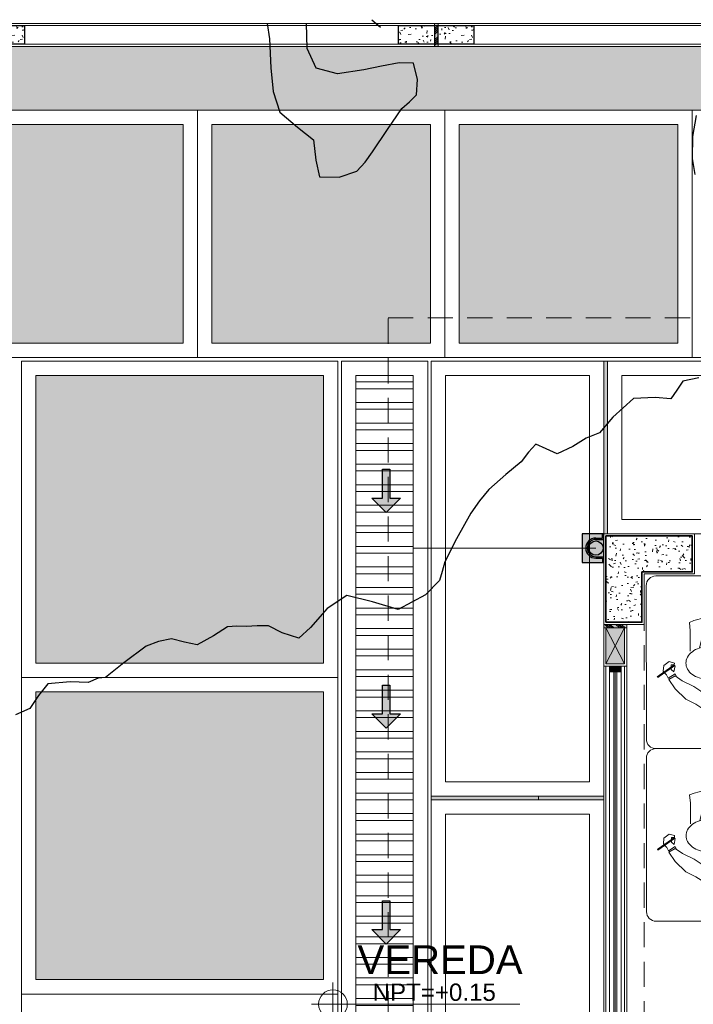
# Model space of a CAD drawing. Header units: millimetres. Extents: x -8931983 to 9630244, y 4 to 18563053.
# Tile 280 of 329: x 349141.62 to 349146.31, y 9282024.55 to 9282031.4. Entities that reach past the tile are written whole.
import ezdxf

# ---------------------------------------------------------------- set-up
doc = ezdxf.new("R2010")
doc.units = ezdxf.units.MM
doc.linetypes.add('CONTINUA', pattern=[0])
doc.linetypes.add('DASHED2', pattern=[0.375, 0.25, -0.125])
for name, color, linetype, lineweight in [('.', 7, 'Continuous', 0), ('0_ CUNETAS', 151, 'Continuous', 5), ('0_MUROS 2 BAJOS', 150, 'Continuous', 9), ('0_PROYECCIONES 1', 1, 'DASHED2', 0), ('0_VANOS', 30, 'Continuous', 9), ('Cerco Perimetrico', 151, 'Continuous', 18), ('COLUMNAS', 3, 'Continuous', 35), ('COLUMNETAS TOP', 253, 'Continuous', 0), ('CUNETAS', 5, 'Continuous', 0), ('G-ANNO-DIMS', 7, 'Continuous', 5), ('HIERVA', 108, 'Continuous', 0), ('JUNTAS DE DILATACIÓN', 160, 'CONTINUA', 9), ('MURO', 133, 'Continuous', 15), ('TARRAJEO', 32, 'Continuous', 0), ('TEXTO AMBIENTES', 7, 'Continuous', 30), ('vereda', 254, 'Continuous', 5)]:
    doc.layers.add(name, color=color, linetype=linetype, lineweight=lineweight)
for name, color, linetype, lineweight, true_color in [('0_COLUMNA ACHURADO', 250, 'Continuous', 0, 0x363636), ('0_PISOS', 252, 'Continuous', 0, 0x8a8a8a), ('0_TEXTURA PISOS', 252, 'Continuous', 0, 0x8c8c8c), ('LMOBILIARIO', 252, 'Continuous', 5, 0x898989), ('PISO Cemento pulido', 254, 'Continuous', 5, 0xd1d1d1), ('tuberia des. fluvial ftt', 169, 'Continuous', 0, 0x232d53)]:
    doc.layers.add(name, color=color, linetype=linetype, lineweight=lineweight, true_color=true_color)
for name, color, linetype in [('C-TINN', 4, 'Continuous'), ('C-TOPO', 7, 'Continuous'), ('COLUMNA T.E', 6, 'Continuous')]:
    doc.layers.add(name, color=color, linetype=linetype)
doc.styles.add('Arial_1', font='arial.ttf', dxfattribs={"height": 0.15})

# ---------------------------------------------------------------- blocks, each defined once
blk = doc.blocks.new('topooooo')
at = {"layer": 'C-TINN', "color": 4, "linetype": 'Continuous', "lineweight": -3}
blk.add_line((-152.4450551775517, -123.1093707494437, 3.009999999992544), (-152.3650551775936, -123.1093707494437, 3.009999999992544), dxfattribs=at)
at = {"layer": 'C-TOPO', "color": 31, "linetype": 'Continuous', "lineweight": 25, "elevation": 1.617999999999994, "flags": 128}
for points in [[(-150.2833985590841, -122.184549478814), (-150.2085555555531, -122.3140000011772), (-150.1138312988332, -122.4323065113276), (-150.0279999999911, -122.5077669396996)], [(-149.1054915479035, -123.5781391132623), (-149.176226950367, -123.6657730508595), (-149.1688307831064, -123.7405258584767), (-149.1626649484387, -123.8140000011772), (-149.2523243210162, -123.8777925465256), (-149.3635568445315, -123.9784431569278), (-149.392036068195, -124.1690961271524), (-149.3941392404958, -124.3140000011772), (-149.4410345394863, -124.4009654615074), (-149.4776855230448, -124.5042395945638), (-149.5279999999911, -124.6144261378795), (-149.609601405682, -124.6356169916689), (-149.6853348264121, -124.6566651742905), (-149.6902600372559, -124.7308386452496), (-149.6853348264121, -124.8140000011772), (-149.7101391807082, -124.9509779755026), (-149.7357363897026, -125.1062636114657), (-149.7360056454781, -125.2101935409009), (-149.7282762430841, -125.3140000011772), (-149.6899471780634, -125.5151602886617), (-149.6512638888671, -125.6907361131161), (-149.6220867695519, -125.752442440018), (-149.5971558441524, -125.8140000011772), (-149.6091678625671, -125.9508794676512), (-149.6910269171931, -126.1509730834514), (-149.8611173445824, -126.2245608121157), (-150.0279999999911, -126.3043917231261), (-150.0758286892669, -126.4603777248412), (-150.0805248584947, -126.6377102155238), (-150.0956190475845, -126.7463809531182), (-150.2085497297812, -126.7912636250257), (-150.3127593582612, -126.8140000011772), (-150.3735934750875, -126.8639649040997), (-150.4277509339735, -126.9142490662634), (-150.4796884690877, -126.9560567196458), (-150.5279999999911, -127.0003425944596), (-150.5639014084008, -127.1108914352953), (-150.6109761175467, -127.231023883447), (-150.6911997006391, -127.2736121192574), (-150.7748123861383, -127.3140000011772), (-150.8314285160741, -127.385194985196), (-150.8769130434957, -127.4650869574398), (-150.922642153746, -127.6534740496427), (-150.9565714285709, -127.8140000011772), (-150.9932145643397, -127.8487854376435), (-151.0279999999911, -127.9178834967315), (-151.127479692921, -127.9944097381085), (-151.2387438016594, -128.1032561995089), (-151.2356465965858, -128.206041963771), (-151.2258661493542, -128.3140000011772), (-151.2734559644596, -128.4116226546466)], [(-152.989505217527, -123.5928519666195), (-152.9090062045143, -123.6648038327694), (-152.7724444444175, -123.8140000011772), (-152.6542564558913, -123.9313011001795), (-152.5279999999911, -124.0114358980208), (-152.3659734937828, -124.014651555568), (-152.2254358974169, -124.0114358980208), (-152.1209557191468, -124.1096692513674), (-152.0279999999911, -124.1824210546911), (-151.9221013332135, -124.0964834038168), (-151.8545765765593, -123.9874234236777), (-151.8488383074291, -123.9025755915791), (-151.8545765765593, -123.8140000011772), (-151.8734708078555, -123.6273163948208), (-151.8904999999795, -123.4515000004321), (-151.8779703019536, -123.3813621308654), (-151.8713048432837, -123.3140000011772), (-151.9349696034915, -123.2275352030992), (-152.0279999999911, -123.1573048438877), (-152.1067162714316, -123.2185800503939), (-152.186959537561, -123.3140000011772), (-152.2662157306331, -123.4135197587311), (-152.3889255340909, -123.5500361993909), (-152.5279999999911, -123.6165641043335), (-152.6647421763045, -123.5500593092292), (-152.7765693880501, -123.4190701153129), (-152.7774230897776, -123.4174088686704)]]:
    blk.add_lwpolyline(points, dxfattribs=at)
blk = doc.blocks.new('*U3807')
at = {"layer": '.', "lineweight": 30}
h = blk.add_hatch(color=1, dxfattribs=at)
h.dxf.hatch_style = 1
h.paths.add_polyline_path([(-0.0249999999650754, -0.0500000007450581), (-0.0999999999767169, -0.0500000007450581), (0, -0.150000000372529), (0.1000000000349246, -0.0500000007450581), (0.0250000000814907, -0.0500000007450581), (0.0250000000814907, 0.1499999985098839), (-0.0249999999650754, 0.1499999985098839)])
at = {"layer": '0_ CUNETAS', "color": 1, "lineweight": 30}
blk.add_lwpolyline([(-0.099999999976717, -0.0500000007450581), (-0.0249999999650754, -0.0500000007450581), (-0.0249999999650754, 0.1499999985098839), (0.0250000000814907, 0.1499999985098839), (0.0250000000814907, -0.0500000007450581), (0.1000000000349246, -0.0500000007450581), (0, -0.150000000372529)], close=True, dxfattribs=at)
blk = doc.blocks.new('*U3808')
at = {"layer": '0_ CUNETAS', "color": 0, "linetype": 'ByBlock', "lineweight": -2, "transparency": 16777216}
for p in [(2.4e-15, 39), (2.3e-15, 37.5), (2.2e-15, 36)]:
    blk.add_blockref('*U3807', p, dxfattribs=at)
blk = doc.blocks.new('red drenaje')
at = {"layer": '0_ CUNETAS', "lineweight": 0}
h = blk.add_hatch(dxfattribs=at)
h.set_pattern_fill('ANSI32', color=256, scale=0.015, angle=135)
h.set_pattern_definition([(180, (7.304970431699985, 111.0230318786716), (0, -0.142875), []), (180, (7.257345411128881, 111.0706568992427), (0, -0.142875), [])])
h.paths.add_polyline_path([(-6.675029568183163, 110.9230318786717), (-7.075029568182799, 110.9230318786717), (-7.075029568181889, 73.89303186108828), (-6.675029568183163, 73.89303186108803)])
at = {"layer": '0_ CUNETAS'}
blk.add_line((-7.175029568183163, 111.0230318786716), (-7.175029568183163, 73.89303186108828), dxfattribs=at)
at = {"layer": '0_ CUNETAS', "lineweight": 0}
for p, q in [((-7.175029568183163, 111.0230318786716), (-7.175029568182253, 73.89303186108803)), ((-7.175029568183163, 111.0230318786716), (-6.575029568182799, 111.0230318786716)), ((-6.575029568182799, 111.0230318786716), (-6.575029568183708, 73.89303186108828)), ((-7.075029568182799, 110.9230318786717), (-7.075029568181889, 73.89303186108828))]:
    blk.add_line(p, q, dxfattribs=at)
blk.add_polyline3d([(-6.675029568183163, 73.89303186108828, -8.3450686e-09), (-6.675029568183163, 110.9230318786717, -8.3450686e-09), (-6.675029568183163, 73.89303186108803, -20.54863760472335), (-7.075029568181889, 73.89303186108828, -20.54863760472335), (-7.075029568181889, 110.9230318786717, -8.3450615e-09), (-6.675029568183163, 110.9230318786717, -8.3450686e-09)], dxfattribs=at)
blk.add_blockref('*U3808', (-6.863119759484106, 71.12066350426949, -20.54863760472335), dxfattribs=at)
blk = doc.blocks.new('escritorio dormitorios')
at = {"layer": 'LMOBILIARIO', "linetype": 'ByBlock', "lineweight": 0}
for p, q in [((-0.6719566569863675, 0.4277131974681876, -11.93087791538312), (0.394994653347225, 0.4286747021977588, -80.12250241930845)), ((-0.7384933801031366, -0.1047885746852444, -80.12250241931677), (-0.7384933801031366, 0.3611764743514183, -80.12250241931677)), ((0.4615313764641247, 0.3621379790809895, -148.3141269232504), (0.4615313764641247, -0.1038270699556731, -148.3141269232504)), ((0.4010044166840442, -0.1700918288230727, -167.5125519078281), (0.1628920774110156, -0.1700918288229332, -167.5125519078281))]:
    blk.add_line(p, q, dxfattribs=at)
at = {"layer": 'LMOBILIARIO', "lineweight": 0}
for p, q in [((-0.253918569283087, 0.2632566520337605), (-0.2491332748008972, 0.2752198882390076)), ((-0.2491332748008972, 0.2752198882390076), (-0.2192040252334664, 0.2285548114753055)), ((-0.3951270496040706, 0.1532118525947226), (-0.323329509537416, 0.228572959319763)), ((-0.323329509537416, 0.228572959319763), (-0.2575105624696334, 0.2716321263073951)), ((-0.2335659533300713, 0.2273609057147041), (-0.2670690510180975, 0.1783140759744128)), ((-0.2575105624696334, 0.2716321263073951), (-0.2335659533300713, 0.2273609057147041)), ((-0.2192040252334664, 0.2285548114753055), (-0.2359585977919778, 0.2213792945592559)), ((-0.4298234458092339, 0.0838263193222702), (-0.3951270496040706, 0.1532118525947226)), ((-0.2670690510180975, 0.1783140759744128), (-0.3065507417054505, 0.0969653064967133)), ((-0.3065507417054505, 0.0969653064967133), (-0.3400538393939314, 0.0479184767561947)), ((-0.3556090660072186, 0.0263858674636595), (-0.3807409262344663, 0.0156225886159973)), ((-0.3400538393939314, 0.0479184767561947), (-0.3556090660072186, 0.0263858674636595)), ((-0.4454623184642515, -0.1834959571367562), (-0.4690877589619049, -0.0268372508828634)), ((-0.4466528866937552, -0.1120601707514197), (-0.4344691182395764, -0.0901404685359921)), ((-0.4344691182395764, -0.0901404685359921), (-0.3764582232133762, -0.0772556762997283)), ((-0.3764582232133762, -0.0772556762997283), (-0.2282081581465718, -0.1030252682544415)), ((0.0876289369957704, -0.0772556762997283), (-0.060621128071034, -0.1030252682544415)), ((0.1456398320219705, -0.0901404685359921), (0.0876289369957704, -0.0772556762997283)), ((0.1578236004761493, -0.1120601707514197), (0.1456398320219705, -0.0901404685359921)), ((-0.3869226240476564, -0.281012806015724), (-0.4454623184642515, -0.1834959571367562)), ((0.0980933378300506, -0.281012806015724), (0.1566330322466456, -0.1834959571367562)), ((-0.4538060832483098, -0.2769700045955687), (-0.4538060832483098, -0.7988042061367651)), ((-0.3893495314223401, -0.2769700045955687), (-0.4538060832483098, -0.2769700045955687)), ((-0.3893495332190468, -0.3671635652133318), (-0.3804069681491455, -0.3403494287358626)), ((0.1005202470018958, -0.3671635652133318), (0.0915776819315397, -0.3403494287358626)), ((0.1520854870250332, -0.2769700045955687), (0.100520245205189, -0.2769700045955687)), ((0.1520854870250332, -0.7988042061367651), (0.1520854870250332, -0.2769700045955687)), ((-0.393979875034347, -0.4106089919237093), (-0.3700125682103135, -0.4058179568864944)), ((0.1005202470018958, -0.3671635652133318), (-0.3893495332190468, -0.3671635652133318)), ((-0.3893495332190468, -0.3671635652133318), (0.1005202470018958, -0.3671635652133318)), ((-0.3700125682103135, -0.4058179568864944), (-0.2346538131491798, -0.4573571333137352)), ((-0.0477298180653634, -0.4573571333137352), (0.061846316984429, -0.3993755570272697)), ((0.061846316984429, -0.3993755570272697), (0.0919523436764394, -0.4053937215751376)), ((0.0942017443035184, -0.4079784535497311), (0.1005202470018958, -0.5153387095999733)), ((-0.396229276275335, -0.4131937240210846), (-0.4022408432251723, -0.5153387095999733)), ((-0.2346538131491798, -0.4573571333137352), (-0.1508602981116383, -0.521781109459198)), ((-0.1508602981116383, -0.521781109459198), (-0.0477298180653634, -0.4573571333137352)), ((-0.4022408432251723, -0.5153387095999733), (-0.3957951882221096, -0.573320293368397)), ((0.1005202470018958, -0.5153387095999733), (0.0940745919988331, -0.573320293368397)), ((-0.3957951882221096, -0.573320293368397), (-0.3775999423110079, -0.5987807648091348)), ((-0.1585240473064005, -0.6086647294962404), (-0.1508602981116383, -0.5990898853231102)), ((-0.143196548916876, -0.6086647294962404), (-0.1508602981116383, -0.5990898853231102)), ((0.0940745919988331, -0.573320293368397), (0.061846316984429, -0.6184170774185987)), ((-0.4538060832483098, -0.6635138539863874), (0.1520854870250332, -0.6635138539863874)), ((-0.4143083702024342, -0.6635138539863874), (-0.4143083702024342, -0.7988042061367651)), ((-0.3404979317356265, -0.6255116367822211), (-0.2944137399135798, -0.6396842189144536)), ((-0.2645745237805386, -0.6422877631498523), (-0.2054146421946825, -0.634896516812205)), ((-0.0371460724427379, -0.6422877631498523), (-0.096305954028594, -0.634896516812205)), ((0.061846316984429, -0.6184170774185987), (-0.0073068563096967, -0.6396842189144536)), ((0.1105779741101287, -0.6635138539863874), (0.1105779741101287, -0.7988042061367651)), ((-0.4143083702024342, -0.7472650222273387), (0.1105779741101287, -0.7472650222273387)), ((-0.4538060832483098, -0.7988042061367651), (0.1520854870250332, -0.7988042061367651))]:
    blk.add_line(p, q, dxfattribs=at)
at = {"layer": 'LMOBILIARIO', "lineweight": 0, "const_width": 0.0140192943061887}
blk.add_lwpolyline([(-0.1571195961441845, 0.2297280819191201), (-0.2425651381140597, 0.3520430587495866)], dxfattribs=at)
at = {"layer": 'LMOBILIARIO', "lineweight": 0}
for points in [[(-0.2491332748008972, 0.2752198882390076), (-0.2266272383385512, 0.2869100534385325), (-0.2005696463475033, 0.310062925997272), (-0.1600287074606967, 0.3064375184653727), (-0.1325128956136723, 0.2702492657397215), (-0.1433653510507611, 0.232620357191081), (-0.1556723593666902, 0.2333461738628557), (-0.1556760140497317, 0.2543325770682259), (-0.1889771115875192, 0.2550620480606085), (-0.2049003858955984, 0.2362494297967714), (-0.1621867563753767, 0.2275579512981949)], [(-0.4298234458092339, 0.0838263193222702), (-0.4532489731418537, 0.0486647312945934), (-0.4638081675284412, 0.0134852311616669), (-0.4690877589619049, -0.0146583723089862), (-0.4690877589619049, -0.0304891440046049)], [(0.1566330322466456, -0.1834959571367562), (0.1907594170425, -0.032158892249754), (0.1714224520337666, 0.0258226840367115), (0.1520854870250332, 0.096689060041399), (0.1391941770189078, 0.1289010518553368), (0.0811832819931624, 0.1224586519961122), (0.0231723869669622, 0.1224586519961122), (-0.060621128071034, 0.1224586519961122)], [(-0.3556090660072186, 0.0263858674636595), (-0.3476571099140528, -0.0076224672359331), (-0.3388577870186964, -0.0515968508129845), (-0.3388577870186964, -0.0832584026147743)], [(-0.0412841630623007, 0.0580346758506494), (0.0360636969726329, 0.0387074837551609), (0.0811832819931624, 0.0322650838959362), (0.068291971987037, -0.032158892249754), (0.0747376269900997, -0.0836980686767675)]]:
    blk.add_lwpolyline(points, dxfattribs=at)
blk.add_lwpolyline([(-0.2563615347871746, 0, 0.0740504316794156), (-0.2473756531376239, -0.060341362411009, 0.0848007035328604), (-0.2234530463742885, -0.10804206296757, 0.1063356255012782), (-0.1850926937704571, -0.1420183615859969, 0.1289554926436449), (-0.1440049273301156, -0.1527945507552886, 0.1289554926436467), (-0.1029171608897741, -0.1420183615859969, 0.1063356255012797), (-0.0645568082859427, -0.10804206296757, 0.0848007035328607), (-0.0406342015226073, -0.060341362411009, 0.0740504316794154), (-0.0316483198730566, 0, 0.0740504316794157), (-0.0406342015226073, 0.0603413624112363, 0.0848007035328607), (-0.0645568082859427, 0.10804206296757, 0.1063356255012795), (-0.1029171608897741, 0.1420183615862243, 0.1289554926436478), (-0.1440049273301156, 0.152794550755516, 0.1289554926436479), (-0.1850926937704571, 0.1420183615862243, 0.106335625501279), (-0.2234530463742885, 0.10804206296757, 0.0848007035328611), (-0.2473756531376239, 0.0603413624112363, 0.0740504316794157)], format="xyb", close=True, dxfattribs=at)
at = {"layer": 'LMOBILIARIO', "linetype": 'ByBlock', "lineweight": 0, "elevation": -80.12250241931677}
blk.add_lwpolyline([(-0.4512819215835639, -0.171325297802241), (-0.6719566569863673, -0.171325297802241, -0.4142135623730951), (-0.7384933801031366, -0.1047885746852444)], format="xyb", dxfattribs=at)
at = {"layer": 'LMOBILIARIO', "linetype": 'ByBlock', "lineweight": 0}
for centre, start, end in [((-0.6719566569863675, 0.3611764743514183, -11.93087791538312), 90, 180.0000000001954), ((0.3949946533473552, 0.3621379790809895, -80.12250241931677), 359.9999999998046, 90), ((0.3949946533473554, -0.1038270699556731, -148.3141269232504), 270, 0)]:
    blk.add_arc(centre, 0.0665367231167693, start, end, dxfattribs=at)
at = {"layer": 'LMOBILIARIO', "lineweight": 0}
for centre, radius, start, end in [((-0.384246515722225, -0.1467479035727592), 0.0713988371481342, 150.9331010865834, 210.9765361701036), ((0.0954172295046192, -0.1467479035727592), 0.0713988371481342, 329.0234638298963, 29.06689891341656), ((-0.4481384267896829, -0.317760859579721), 0.0713988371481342, 341.556360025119, 30.97653617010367), ((0.159309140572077, -0.317760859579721), 0.0713988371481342, 149.0234638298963, 198.4436399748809), ((-0.3934302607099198, -0.4133584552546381), 0.0028038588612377, 101.3043551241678, 176.6318409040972), ((0.0914027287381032, -0.4081431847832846), 0.0028038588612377, 3.3681590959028, 78.695632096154), ((0.0914027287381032, -0.4081431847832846), 0.0028038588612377, 3.3681590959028, 78.695632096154), ((-0.3195102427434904, -0.557267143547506), 0.0713988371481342, 215.5513769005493, 252.9054138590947), ((-0.2142661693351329, -0.5640484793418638), 0.0713988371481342, 277.1214509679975, 321.3260597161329), ((-0.0874544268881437, -0.5640484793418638), 0.0713988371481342, 218.6739402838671, 262.8785490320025), ((-0.2734260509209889, -0.571439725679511), 0.0713988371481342, 252.9054138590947, 277.1214509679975), ((-0.0282945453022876, -0.571439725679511), 0.0713988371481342, 262.8785490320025, 287.0945861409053)]:
    blk.add_arc(centre, radius, start, end, dxfattribs=at)
blk = doc.blocks.new('columnas 2do bloque')
at = {"layer": '0_COLUMNA ACHURADO'}
h = blk.add_hatch(dxfattribs=at)
h.set_pattern_fill('AR-CONC', color=256, scale=0.00088, angle=90.00000000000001)
h.set_pattern_definition([(140, (-11259.38227244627, -3098.357211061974), (0.0140263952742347, 0.1603225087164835), [0.016764, -0.184404]), (85.00000000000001, (-11259.38227244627, -3098.357211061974), (-0.1681300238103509, -0.0310142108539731), [0.0134112, -0.1475237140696]), (190.4514447, (-11259.38110358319, -3098.343850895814), (-0.1541036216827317, 0.1293082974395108), [0.014247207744, -0.156719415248]), (136.1842, (-11259.42697644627, -3098.357211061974), (0.0369972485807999, 0.2385495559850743), [0.025146, -0.2766059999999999]), (186.63555761, (-11259.42389336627, -3098.337331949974), (-0.2177349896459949, 0.2089156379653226), [0.0213708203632, -0.2350793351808]), (81.18415117, (-11259.42697644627, -3098.357211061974), (-0.2177349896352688, 0.2089156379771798), [0.0201167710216, -0.2212845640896]), (111, (-11259.41580044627, -3098.334859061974), (0.0899933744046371, 0.1334206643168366), [0.016764, -0.184404]), (56.00000000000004, (-11259.41580044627, -3098.334859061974), (-0.1620854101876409, 0.0543857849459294), [0.0134112, -0.1475232]), (161.451445, (-11259.40830099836, -3098.323740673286), (-0.0720920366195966, 0.1878064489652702), [0.014247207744, -0.1567191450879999]), (127.5, (-11259.38227244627, -3098.357211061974), (-0.0744084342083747, 0.0027179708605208), [0, -0.14573504, 0, -0.1497584, 0, -0.148082]), (97.49999999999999, (-11259.38227244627, -3098.357211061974), (-0.0881589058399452, 0.0588013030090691), [0, -0.08538464, 0, -0.14238224, 0, -0.0564388]), (57.50000000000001, (-11259.38227244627, -3098.407056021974), (0.0050412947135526, 0.1193197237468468), [0, -0.05588, 0, -0.1743456, 0, -0.2313432]), (47.5, (-11259.38227244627, -3098.429408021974), (-0.0223753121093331, 0.1303536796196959), [0, -0.072644, 0, -0.11578336, 0, -0.1642872])])
h.paths.add_polyline_path([(-10.81499999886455, -0.6149999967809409), (-10.81499999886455, -0.0149999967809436), (-10.21499999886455, -0.0149999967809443), (-10.21499999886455, -0.2649999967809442), (-10.56499999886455, -0.2649999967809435), (-10.56499999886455, -0.6149999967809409)])
at = {"layer": 'COLUMNAS', "color": 6, "elevation": -1.6302693e-09}
blk.add_lwpolyline([(-10.81499999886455, -0.6149999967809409), (-10.81499999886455, -0.0149999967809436), (-10.21499999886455, -0.0149999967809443), (-10.21499999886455, -0.2649999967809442), (-10.56499999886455, -0.2649999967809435), (-10.56499999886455, -0.6149999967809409)], close=True, dxfattribs=at)
at = {"layer": 'TARRAJEO', "elevation": -1.6302693e-09}
blk.add_lwpolyline([(-10.82999999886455, -0.629999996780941), (-10.82999999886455, 3.2190565e-09), (-10.19999999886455, 3.2190557e-09), (-10.19999999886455, -0.2799999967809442), (-10.54999999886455, -0.2799999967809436), (-10.54999999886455, -0.629999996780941)], close=True, dxfattribs=at)
blk = doc.blocks.new('*U1001')
at = {"linetype": 'Continuous', "lineweight": 0, "true_color": 0xbebebe}
for points in [[(3037.252435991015, 1360.543106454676), (3037.212435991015, 1360.543106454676), (3037.212435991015, 1360.463106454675), (3037.252435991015, 1360.463106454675)], [(3040.212435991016, 1360.543106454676), (3040.172435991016, 1360.543106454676), (3040.172435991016, 1360.463106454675), (3040.212435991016, 1360.463106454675)]]:
    blk.add_hatch(color=9, dxfattribs=at).paths.add_polyline_path(points)
at = {"layer": '0_VANOS', "linetype": 'Continuous'}
for p, q in [((3037.252435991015, 1360.513106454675), (3040.172435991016, 1360.513106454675)), ((3037.252435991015, 1360.503106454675), (3040.172435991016, 1360.503106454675)), ((3037.252435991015, 1360.493106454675), (3040.172435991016, 1360.493106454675))]:
    blk.add_line(p, q, dxfattribs=at)
for points in [[(3037.212435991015, 1360.543106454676), (3037.212435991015, 1360.463106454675), (3037.252435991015, 1360.463106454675), (3037.252435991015, 1360.543106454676)], [(3037.252435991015, 1360.543106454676), (3040.172435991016, 1360.543106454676), (3040.172435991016, 1360.463106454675), (3037.252435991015, 1360.463106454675)], [(3040.172435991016, 1360.543106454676), (3040.172435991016, 1360.463106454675), (3040.212435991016, 1360.463106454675), (3040.212435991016, 1360.543106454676)]]:
    blk.add_lwpolyline(points, close=True, dxfattribs=at)
blk = doc.blocks.new('montante')
at = {"linetype": 'Continuous', "true_color": 0xffffff}
blk.add_hatch(color=7, dxfattribs=at).paths.add_polyline_path([(-0.0945478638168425, 0.0999999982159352), (-0.0945478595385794, -0.1000000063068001), (0.0554521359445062, -0.1000000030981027), (0.0554521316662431, 0.1000000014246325)])
at = {"layer": '0_MUROS 2 BAJOS', "lineweight": 30}
blk.add_lwpolyline([(-0.0945478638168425, 0.0999999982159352), (-0.0945478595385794, -0.1000000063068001), (0.0554521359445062, -0.1000000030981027), (0.0554521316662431, 0.1000000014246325)], close=True, dxfattribs=at)
at = {"layer": 'tuberia des. fluvial ftt', "color": 6, "lineweight": 30}
for p, q in [((-1.5133992e-09, 0.0700000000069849), (0.045457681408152, 0.0700000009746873)), ((0.045457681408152, 0.0700000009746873), (0.045457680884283, 0.0949999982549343)), ((-1.3096724e-09, 0.0600000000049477), (0.0554576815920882, 0.0600000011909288)), ((1.2805685e-09, -0.0599999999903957), (0.0554576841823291, -0.0599999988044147)), ((1.4842954e-09, -0.069999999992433), (0.0454576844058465, -0.0699999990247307)), ((0.0454576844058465, -0.0699999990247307), (0.0454576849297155, -0.0950000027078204))]:
    blk.add_line(p, q, dxfattribs=at)
at = {"layer": 'tuberia des. fluvial ftt', "color": 4, "lineweight": 30}
blk.add_circle((0, 0), 0.05, dxfattribs=at)
at = {"layer": 'tuberia des. fluvial ftt', "color": 6, "lineweight": 30}
for centre, radius, start, end in [((0, 7.276e-12), 0.0699999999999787, 90.00000122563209, 270.0000012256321), ((0.0504576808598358, 0.0949999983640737), 0.0049999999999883, 1.2256320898e-06, 180.0000012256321), ((0, 7.276e-12), 0.06, 90.00000122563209, 270.0000012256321), ((0.0504576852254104, -0.095000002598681), 0.0049999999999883, 180.0000012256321, 1.2256320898e-06)]:
    blk.add_arc(centre, radius, start, end, dxfattribs=at)
blk = doc.blocks.new('BLOQUE EDF 07 PG')
at = {"layer": '.', "true_color": 0xadddf7, "transparency": 33554572}
h = blk.add_hatch(color=141, dxfattribs=at)
h.dxf.hatch_style = 1
h.paths.add_polyline_path([(-10.82999999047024, -0.6299999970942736), (-10.82999999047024, -0.6549999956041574), (-10.66999999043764, -0.6549999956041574), (-10.66999999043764, -0.6299999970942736)])
at = {"layer": 'COLUMNETAS TOP', "true_color": 0xc0c0c0}
blk.add_hatch(color=9, dxfattribs=at).paths.add_polyline_path([(-10.81499999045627, -0.6549999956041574), (-10.81499999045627, -0.9049999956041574), (-10.68499999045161, -0.9049999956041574), (-10.68499999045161, -0.6549999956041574)])
at = {"layer": 'JUNTAS DE DILATACIÓN'}
h = blk.add_hatch(dxfattribs=at)
h.set_pattern_fill('ANSI34', color=256, scale=0.0029, angle=90.09396363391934)
h.set_pattern_definition([(135.0939636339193, (1522.31189498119, -5587.575869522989), (-0.0389999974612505, -0.0391281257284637), []), (135.0939636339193, (1522.311873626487, -5587.562848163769), (-0.0389999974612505, -0.0391281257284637), []), (135.0939636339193, (1522.311852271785, -5587.549826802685), (-0.0389999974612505, -0.0391281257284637), []), (135.0939636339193, (1522.311830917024, -5587.536805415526), (-0.0389999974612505, -0.0391281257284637), [])])
h.paths.add_polyline_path([(-10.82999999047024, -0.6299999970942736), (-10.82999999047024, -0.6549999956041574), (-10.66999999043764, -0.6549999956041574), (-10.66999999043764, -0.6299999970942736)])
at = {"layer": '0_PROYECCIONES 1', "ltscale": 0.7}
blk.add_lwpolyline([(-12.32999999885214, 1.500000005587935), (1.500000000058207, 1.500000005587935), (1.500000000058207, -36.63000001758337), (-12.32999999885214, -36.63000001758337)], close=True, dxfattribs=at)
at = {"layer": '0_PROYECCIONES 1', "ltscale": 0.7, "elevation": -1.6302693e-09}
blk.add_lwpolyline([(-10.5500000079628, -0.6299999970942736), (-10.83000000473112, -0.6299999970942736), (-10.8299999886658, -34.50000001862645), (-10.54999999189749, -34.50000001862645)], close=True, dxfattribs=at)
at = {"layer": 'COLUMNETAS TOP'}
for p, q in [((-10.81499999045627, -0.9049999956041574, -20.54863759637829), (-10.68499998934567, -0.6549999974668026, -20.54863759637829)), ((-10.81499999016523, -0.6549999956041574, -20.54863759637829), (-10.6849999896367, -0.9049999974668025, -20.54863759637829))]:
    blk.add_line(p, q, dxfattribs=at)
at = {"layer": 'COLUMNETAS TOP', "elevation": -20.54863759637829}
blk.add_lwpolyline([(-10.81499999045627, -0.6549999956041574), (-10.81499999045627, -0.9049999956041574), (-10.68499999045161, -0.9049999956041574), (-10.68499999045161, -0.6549999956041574)], close=True, dxfattribs=at)
at = {"layer": 'JUNTAS DE DILATACIÓN', "elevation": -20.54863759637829}
blk.add_lwpolyline([(-10.82999999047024, -0.6299999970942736), (-10.82999999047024, -0.6549999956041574), (-10.66999999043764, -0.6549999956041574), (-10.66999999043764, -0.6299999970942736)], close=True, dxfattribs=at)
at = {"layer": 'MURO'}
for p, q in [((-10.81499999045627, -0.9199999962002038, -20.54863759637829), (-10.81499999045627, -3.919999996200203, -20.54863759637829)), ((-10.6849999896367, -0.9199999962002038, -20.54863759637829), (-10.6849999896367, -3.919999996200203, -20.54863759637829))]:
    blk.add_line(p, q, dxfattribs=at)
at = {"layer": 'TARRAJEO'}
for p, q in [((-10.82999999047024, -0.9199999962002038, -20.54863759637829), (-10.82999999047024, -3.919999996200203, -20.54863759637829)), ((-10.66999999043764, -0.9199999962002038, -20.54863759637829), (-10.66999999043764, -3.919999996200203, -20.54863759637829))]:
    blk.add_line(p, q, dxfattribs=at)
at = {"layer": 'TARRAJEO', "elevation": -20.54863759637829}
blk.add_lwpolyline([(-10.82999999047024, -0.6549999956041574), (-10.82999999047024, -0.9199999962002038), (-10.66999999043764, -0.9199999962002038), (-10.66999999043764, -0.6549999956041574)], close=True, dxfattribs=at)
at = {"layer": '0_ CUNETAS', "color": 251, "lineweight": 0, "true_color": 0x636466}
blk.add_blockref('montante', (-10.88545213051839, -0.0999999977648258), dxfattribs=at)
at = {"layer": '0_VANOS', "xscale": -1, "rotation": 90}
blk.add_blockref('*U1001', (1349.753106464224, 3036.292435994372, -20.54863759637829), dxfattribs=at)
at = {"layer": 'LMOBILIARIO', "rotation": 90}
for p in [(-10.106194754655, -0.755364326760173, -20.54863759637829), (-10.10523324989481, -1.955389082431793, 47.64298690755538)]:
    blk.add_blockref('escritorio dormitorios', p, dxfattribs=at)
at = {"layer": 'MURO'}
blk.add_blockref('columnas 2do bloque', (0, 0, 1.6302693e-09), dxfattribs=at)
blk = doc.blocks.new('Cotas de elevación - M_Cota de elevación - Destino rellenado-517392-Nivel 1')
at = {"layer": 'G-ANNO-DIMS'}
for p, q in [((0, -0.0015), (0, 0.0015)), ((-0.0015, 0), (0.013, 0))]:
    blk.add_line(p, q, dxfattribs=at)
blk.add_circle((0, 0), 0.001, dxfattribs=at)
blk = doc.blocks.new('JUNTA VEREDA')
at = {"layer": '.', "true_color": 0x939598}
h = blk.add_hatch(dxfattribs=at)
h.set_pattern_fill('ANGLE', color=252)
h.set_pattern_definition([(0, (0, 0), (0, 6.985), [5.08, -1.905]), (90, (0, 0), (-6.985, 4e-16), [5.08, -1.905])])
h.paths.add_polyline_path([(-0.01331989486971, 1.200000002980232), (0.0120801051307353, 1.200000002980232), (0.0120801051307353, 0), (-0.01331989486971, 0)])
h = blk.add_hatch(color=252, dxfattribs=at)
h.dxf.hatch_style = 1
h.paths.add_polyline_path([(0.0120801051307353, 1.200000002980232), (-0.01331989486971, 1.200000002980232), (-0.01331989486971, 0), (0.0120801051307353, 0)])
at = {"layer": '0_TEXTURA PISOS'}
h = blk.add_hatch(dxfattribs=at)
h.set_pattern_fill('ANGLE', color=256)
h.set_pattern_definition([(0, (-5477.766061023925, -1210.968031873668), (0, 6.985), [5.08, -1.905]), (90, (-5477.766061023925, -1210.968031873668), (-6.985, 4e-16), [5.08, -1.905])])
h.paths.add_polyline_path([(-0.01331989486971, 1.200000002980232), (0.0120801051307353, 1.200000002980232), (0.0120801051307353, 0), (-0.01331989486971, 0)])
at = {"layer": 'vereda'}
blk.add_lwpolyline([(-0.01331989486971, 1.200000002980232), (0.0120801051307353, 1.200000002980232), (0.0120801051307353, 0), (-0.01331989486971, 0)], close=True, dxfattribs=at)
blk = doc.blocks.new('VERDA EDF 07 PGG')
at = {"layer": 'vereda'}
for points, elevation in [([(-13.23003001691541, 7.4505806e-09), (-13.23003001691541, -37.53000001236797), (-3.0018039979e-05, -37.53000001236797), (-3.0018039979e-05, 7.4505806e-09)], -20.54863760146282), ([(-12.03000000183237, -3.025200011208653), (-12.03000000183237, 7.4505806e-09), (-13.23003001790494, 7.4505806e-09), (-13.23003001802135, -3.025200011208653)], -5.0845301e-09), ([(-12.13003001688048, -2.925200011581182), (-12.13003001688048, -0.0999999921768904), (-13.13003001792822, -0.0999999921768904), (-13.13003001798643, -2.925200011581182)], -5.0845301e-09), ([(-12.03000000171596, -6.050600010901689), (-12.03000000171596, -3.050600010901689), (-13.23003001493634, -3.050600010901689), (-13.23003001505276, -6.050600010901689)], -5.0845301e-09), ([(-12.13003001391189, -5.950600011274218), (-12.13003001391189, -3.150600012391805), (-13.13003001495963, -3.150600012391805), (-13.13003001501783, -5.950600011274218)], -5.0845301e-09)]:
    blk.add_lwpolyline(points, close=True, dxfattribs=dict(at, elevation=elevation))
for points in [[(-12.0046000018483, -1.199999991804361), (-9.07620000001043, -1.199999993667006), (-9.07620000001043, 7.4505806e-09), (-12.0046000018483, 9.3132257e-09)], [(-11.90460000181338, -1.099999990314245), (-9.176199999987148, -1.099999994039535), (-9.176199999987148, -0.0999999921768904), (-11.90460000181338, -0.0999999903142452)]]:
    blk.add_lwpolyline(points, close=True, dxfattribs=at)
at = {"layer": 'TEXTO AMBIENTES', "xscale": 99.99999999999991, "yscale": 99.99999999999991, "zscale": 99.99999999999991}
blk.add_blockref('Cotas de elevación - M_Cota de elevación - Destino rellenado-517392-Nivel 1', (-13.91377764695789, -4.47053499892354, 8.3450686e-09), dxfattribs=at)
at = {"layer": 'vereda'}
for p, rotation in [((-12.01794991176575, 1.11758709e-08, -5.0845301e-09), 180), ((-12.02999999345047, -3.037280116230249, -20.54863759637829), 90)]:
    blk.add_blockref('JUNTA VEREDA', p, dxfattribs=dict(at, rotation=rotation))
at = {"layer": 'TEXTO AMBIENTES', "insert": (-14.34380075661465, -4.061464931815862, 8.3450686e-09), "char_height": 0.2, "width": 2.349898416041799, "attachment_point": 1, "style": 'Arial_1'}
blk.add_mtext('\\pxqc;VEREDA', dxfattribs=at)
at = {"layer": 'TEXTO AMBIENTES', "insert": (-13.63805803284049, -4.327138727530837, 8.3450686e-09), "char_height": 0.12, "width": 0.9021418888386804, "attachment_point": 1, "line_spacing_factor": 0.9417779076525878, "style": 'Arial_1'}
blk.add_mtext('NPT=+0.15', dxfattribs=at)

msp = doc.modelspace()

# ---------------------------------------------------------------- hatches: boundary and pattern name
at = {"layer": '.', "true_color": 0xadddf7, "transparency": 33554572}
h = msp.add_hatch(color=141, dxfattribs=at)
h.dxf.hatch_style = 1
h.paths.add_polyline_path([(349144.5065172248, 9282031.212213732), (349144.5315172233, 9282031.212213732), (349144.5315172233, 9282031.37221373), (349144.5065172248, 9282031.37221373)])
at = {"layer": '0_COLUMNA ACHURADO'}
h = msp.add_hatch(dxfattribs=at)
h.set_pattern_fill('AR-CONC', color=256, scale=0.00088, angle=269.9999995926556)
h.set_pattern_definition([(319.9999995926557, (698262.4529630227, 18563948.82811128), (-0.0140263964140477, -0.1603225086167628), [0.016764, -0.184404]), (264.9999995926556, (698262.4529630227, 18563948.82811128), (0.1681300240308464, 0.0310142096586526), [0.0134112, -0.1475237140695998]), (10.45144429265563, (698262.4517941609, 18563948.81475111), (0.1541036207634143, -0.1293082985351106), [0.014247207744, -0.1567194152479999]), (316.1841995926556, (698262.4976670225, 18563948.82811128), (-0.036997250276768, -0.2385495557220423), [0.025146, -0.2766059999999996]), (6.635557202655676, (698262.4945839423, 18563948.80823217), (0.2177349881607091, -0.2089156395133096), [0.0213708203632, -0.2350793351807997]), (261.1841507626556, (698262.4976670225, 18563948.82811128), (0.2177349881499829, -0.2089156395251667), [0.0201167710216, -0.2212845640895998]), (290.9999995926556, (698262.486491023, 18563948.80575928), (-0.0899933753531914, -0.1334206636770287), [0.016764, -0.184404]), (235.9999995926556, (698262.486491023, 18563948.80575928), (0.1620854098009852, -0.0543857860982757), [0.0134112, -0.1475232]), (341.4514445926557, (698262.4789915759, 18563948.79464089), (0.0720920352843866, -0.1878064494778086), [0.014247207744, -0.1567191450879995]), (307.4999995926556, (698262.4529630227, 18563948.82811128), (0.0744084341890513, -0.0027179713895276), [0, -0.14573504, 0, -0.1497584, 0, -0.148082]), (277.4999995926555, (698262.4529630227, 18563948.82811128), (0.0881589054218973, -0.0588013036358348), [0, -0.08538464, 0, -0.14238224, 0, -0.0564388]), (237.4999995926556, (698262.4529630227, 18563948.87795624), (-0.0050412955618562, -0.1193197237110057), [0, -0.05588, 0, -0.1743456, 0, -0.2313432]), (227.4999995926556, (698262.4529630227, 18563948.90030824), (0.0223753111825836, -0.1303536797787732), [0, -0.0726439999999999, 0, -0.1157833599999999, 0, -0.1642871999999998])])
h.paths.add_polyline_path([(349141.4065172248, 9282031.35721596), (349141.4065172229, 9282031.22721596), (349141.6565172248, 9282031.227215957), (349141.6565172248, 9282031.357215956)])
h = msp.add_hatch(dxfattribs=at)
h.set_pattern_fill('AR-CONC', color=256, scale=0.00088, angle=90.00000000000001)
h.set_pattern_definition([(140, (23.52606122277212, 113.7538363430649), (0.0140263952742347, 0.1603225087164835), [0.016764, -0.184404]), (85.00000000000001, (23.52606122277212, 113.7538363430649), (-0.1681300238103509, -0.0310142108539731), [0.0134112, -0.1475237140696]), (190.4514447, (23.52723008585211, 113.7671965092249), (-0.1541036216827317, 0.1293082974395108), [0.014247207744, -0.156719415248]), (136.1842, (23.48135722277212, 113.7538363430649), (0.0369972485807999, 0.2385495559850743), [0.025146, -0.2766059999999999]), (186.63555761, (23.48444030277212, 113.7737154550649), (-0.2177349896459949, 0.2089156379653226), [0.0213708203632, -0.2350793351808]), (81.18415117, (23.48135722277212, 113.7538363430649), (-0.2177349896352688, 0.2089156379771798), [0.0201167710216, -0.2212845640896]), (111, (23.49253322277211, 113.7761883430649), (0.0899933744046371, 0.1334206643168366), [0.016764, -0.184404]), (56.00000000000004, (23.49253322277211, 113.7761883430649), (-0.1620854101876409, 0.0543857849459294), [0.0134112, -0.1475232]), (161.451445, (23.50003267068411, 113.7873067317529), (-0.0720920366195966, 0.1878064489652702), [0.014247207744, -0.1567191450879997]), (127.5, (23.52606122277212, 113.7538363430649), (-0.0744084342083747, 0.0027179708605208), [0, -0.14573504, 0, -0.1497584, 0, -0.148082]), (97.49999999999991, (23.52606122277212, 113.7538363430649), (-0.0881589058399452, 0.0588013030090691), [0, -0.08538464, 0, -0.14238224, 0, -0.0564388]), (57.50000000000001, (23.52606122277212, 113.7039913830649), (0.0050412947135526, 0.1193197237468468), [0, -0.05588, 0, -0.1743456, 0, -0.2313432]), (47.5, (23.52606122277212, 113.6816393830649), (-0.0223753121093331, 0.1303536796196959), [0, -0.072644, 0, -0.11578336, 0, -0.1642872])])
h.paths.add_polyline_path([(349144.5065172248, 9282031.227213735), (349144.5065172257, 9282031.357213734), (349144.2565172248, 9282031.357213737), (349144.2565172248, 9282031.227213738)])
h = msp.add_hatch(dxfattribs=at)
h.set_pattern_fill('AR-CONC', color=256, scale=0.00088, angle=269.9999995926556)
h.set_pattern_definition([(319.9999995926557, (698265.5779630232, 18563948.82811128), (-0.0140263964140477, -0.1603225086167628), [0.016764, -0.184404]), (264.9999995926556, (698265.5779630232, 18563948.82811128), (0.1681300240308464, 0.0310142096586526), [0.0134112, -0.1475237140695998]), (10.45144429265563, (698265.5767941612, 18563948.81475112), (0.1541036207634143, -0.1293082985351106), [0.014247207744, -0.1567194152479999]), (316.1841995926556, (698265.6226670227, 18563948.82811128), (-0.036997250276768, -0.2385495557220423), [0.025146, -0.2766059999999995]), (6.635557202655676, (698265.6195839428, 18563948.80823217), (0.2177349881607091, -0.2089156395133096), [0.0213708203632, -0.2350793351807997]), (261.1841507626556, (698265.6226670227, 18563948.82811128), (0.2177349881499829, -0.2089156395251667), [0.0201167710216, -0.2212845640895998]), (290.9999995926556, (698265.6114910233, 18563948.80575928), (-0.0899933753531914, -0.1334206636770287), [0.016764, -0.184404]), (235.9999995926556, (698265.6114910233, 18563948.80575928), (0.1620854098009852, -0.0543857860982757), [0.0134112, -0.1475232]), (341.4514445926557, (698265.6039915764, 18563948.79464089), (0.0720920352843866, -0.1878064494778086), [0.014247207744, -0.1567191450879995]), (307.4999995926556, (698265.5779630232, 18563948.82811128), (0.0744084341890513, -0.0027179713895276), [0, -0.14573504, 0, -0.1497584, 0, -0.148082]), (277.4999995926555, (698265.5779630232, 18563948.82811128), (0.0881589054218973, -0.0588013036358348), [0, -0.08538464, 0, -0.14238224, 0, -0.0564388]), (237.4999995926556, (698265.5779630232, 18563948.87795624), (-0.0050412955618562, -0.1193197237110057), [0, -0.05588, 0, -0.1743456, 0, -0.2313432]), (227.4999995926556, (698265.5779630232, 18563948.90030824), (0.0223753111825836, -0.1303536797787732), [0, -0.0726439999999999, 0, -0.1157833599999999, 0, -0.1642871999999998])])
h.paths.add_polyline_path([(349144.5315172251, 9282031.357215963), (349144.5315172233, 9282031.227215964), (349144.7815172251, 9282031.22721596), (349144.7815172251, 9282031.35721596)])
at = {"layer": 'HIERVA', "lineweight": 0, "true_color": 0x136734, "transparency": 33554610}
h = msp.add_hatch(dxfattribs=at)
h.set_pattern_fill('GRASS', color=116, scale=0.012, angle=-114.5065062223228)
h.set_pattern_definition([(335.4934937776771, (343646.5573252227, 9280804.513460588), (0.2855098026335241, 0.1067107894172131), [0.05715, -0.37390229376]), (290.4934937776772, (343646.5573252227, 9280804.513460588), (0.2855098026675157, 0.1067107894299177), [0.05715, -0.24765]), (20.49349377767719, (343646.5573252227, 9280804.513460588), (-0.1067107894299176, 0.2855098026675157), [0.05715, -0.24765])])
h.paths.add_polyline_path([(349092.7028102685, 9282027.104544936), (349092.1026864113, 9282027.104544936), (349092.1377236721, 9281918.001386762), (349091.1040434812, 9281918.001386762), (349091.0478447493, 9282031.212215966), (349161.7615172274, 9282031.212215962), (349161.761517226, 9281923.001386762), (349161.0004021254, 9281923.001386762), (349161.0004021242, 9281955.09947264), (349160.2045048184, 9281955.10139725), (349160.2044611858, 9281956.81947264), (349160.204548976, 9281957.044443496), (349160.2045489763, 9281978.669441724), (349160.2045489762, 9281988.056462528), (349160.0846663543, 9281988.05441862), (349160.0846663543, 9282030.769418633), (349092.6846663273, 9282030.769418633), (349092.6846663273, 9282027.32949244), (349092.7034627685, 9282027.32949244)])
at = {"layer": 'JUNTAS DE DILATACIÓN'}
h = msp.add_hatch(dxfattribs=at)
h.set_pattern_fill('ANSI34', color=256, scale=0.0029, angle=180.0939636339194)
h.set_pattern_definition([(225.0939636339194, (354731.4523867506, 9283564.354108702), (0.0391281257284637, -0.0389999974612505), []), (225.0939636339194, (354731.4393653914, 9283564.354087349), (0.0391281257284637, -0.0389999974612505), []), (225.0939636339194, (354731.4263440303, 9283564.354065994), (0.0391281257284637, -0.0389999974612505), []), (225.0939636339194, (354731.4133226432, 9283564.354044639), (0.0391281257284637, -0.0389999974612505), [])])
h.paths.add_polyline_path([(349144.5065172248, 9282031.212213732), (349144.5315172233, 9282031.212213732), (349144.5315172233, 9282031.37221373), (349144.5065172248, 9282031.37221373)])
at = {"layer": 'PISO Cemento pulido', "true_color": 0xdfe0e1, "transparency": 33554610}
for points in [[(349141.2396663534, 9282030.669418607), (349141.2396663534, 9282029.149418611), (349142.7596663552, 9282029.149418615), (349142.7596663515, 9282030.669418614)], [(349142.9596663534, 9282030.66941861), (349142.9596663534, 9282029.149418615), (349144.4796663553, 9282029.149418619), (349144.4796663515, 9282030.669418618)], [(349144.6796663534, 9282030.669418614), (349144.6796663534, 9282029.149418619), (349146.1996663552, 9282029.149418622), (349146.1996663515, 9282030.669418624)], [(349141.7346668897, 9282026.92444341), (349141.7346668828, 9282028.92444341), (349143.7346698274, 9282028.924443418), (349143.7346683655, 9282026.924443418)], [(349141.7346683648, 9282024.724413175), (349141.7346698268, 9282026.724413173), (349143.7346698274, 9282026.724413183), (349143.7346683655, 9282024.724413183)]]:
    msp.add_hatch(color=254, dxfattribs=at).paths.add_polyline_path(points)

# ---------------------------------------------------------------- linework, layer by layer
at = {"layer": '0_ CUNETAS', "color": 251, "lineweight": 0, "true_color": 0x636466}
msp.add_line((349145.6292142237, 9282027.724418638), (349144.3596663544, 9282027.724418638), dxfattribs=at)
at = {"layer": '0_PISOS'}
msp.add_line((349143.8346663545, 9282022.524349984), (349143.8346663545, 9282029.024418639), dxfattribs=at)
for points in [[(349142.7596663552, 9282029.149418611), (349141.2396663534, 9282029.149418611), (349141.2396663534, 9282030.669418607), (349142.7596663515, 9282030.669418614)], [(349144.4796663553, 9282029.149418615), (349142.9596663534, 9282029.149418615), (349142.9596663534, 9282030.66941861), (349144.4796663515, 9282030.669418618)], [(349146.1996663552, 9282029.149418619), (349144.6796663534, 9282029.149418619), (349144.6796663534, 9282030.669418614), (349146.1996663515, 9282030.669418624)]]:
    msp.add_lwpolyline(points, close=True, dxfattribs=at)
at = {"layer": '0_PISOS', "elevation": -8.3450686e-09}
for points in [[(349141.7346668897, 9282026.92444341), (349141.7346668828, 9282028.92444341), (349143.7346698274, 9282028.924443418), (349143.7346683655, 9282026.924443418)], [(349141.7346683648, 9282024.724413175), (349141.7346698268, 9282026.724413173), (349143.7346698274, 9282026.724413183), (349143.7346683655, 9282024.724413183)]]:
    msp.add_lwpolyline(points, close=True, dxfattribs=at)
at = {"layer": 'Cerco Perimetrico'}
for p, q in [((349161.9065172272, 9282031.35721596), (349090.9028522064, 9282031.357215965)), ((349161.7765172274, 9282031.227215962), (349091.0328373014, 9282031.227215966))]:
    msp.add_line(p, q, dxfattribs=at)
at = {"layer": 'COLUMNA T.E', "lineweight": 30, "ltscale": 1.87}
for points in [[(349141.6565172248, 9282031.227215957), (349141.4065172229, 9282031.22721596), (349141.4065172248, 9282031.35721596), (349141.6565172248, 9282031.357215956)], [(349144.2565172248, 9282031.357213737), (349144.5065172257, 9282031.357213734), (349144.5065172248, 9282031.227213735), (349144.2565172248, 9282031.227213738)], [(349144.7815172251, 9282031.22721596), (349144.5315172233, 9282031.227215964), (349144.5315172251, 9282031.357215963), (349144.7815172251, 9282031.35721596)]]:
    msp.add_lwpolyline(points, close=True, dxfattribs=at)
at = {"layer": 'JUNTAS DE DILATACIÓN'}
msp.add_lwpolyline([(349144.5065172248, 9282031.212213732), (349144.5315172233, 9282031.212213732), (349144.5315172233, 9282031.37221373), (349144.5065172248, 9282031.37221373)], close=True, dxfattribs=at)
at = {"layer": 'TARRAJEO'}
for p, q in [((349161.9215172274, 9282031.372215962), (349090.8877653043, 9282031.372215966)), ((349161.7615172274, 9282031.212215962), (349091.0478447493, 9282031.212215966))]:
    msp.add_line(p, q, dxfattribs=at)
at = {"layer": 'vereda'}
for p, q in [((349092.6846663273, 9282030.769418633), (349158.3396663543, 9282030.769418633)), ((349142.8596663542, 9282029.04941861), (349142.8596663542, 9282030.76941861)), ((349144.5796663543, 9282029.049418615), (349144.5796663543, 9282030.769418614)), ((349146.2996663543, 9282029.049418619), (349146.2996663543, 9282030.76941862)), ((349158.3396663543, 9282029.049418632), (349120.2045925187, 9282029.04941864)), ((349141.6346663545, 9282029.024418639), (349141.6346663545, 9281988.654492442)), ((349143.8346663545, 9282029.024418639), (349143.8346663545, 9281988.654492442)), ((349143.8346663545, 9282026.824428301), (349141.6346668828, 9282026.824428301)), ((349143.8346663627, 9282024.624398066), (349141.634666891, 9282024.624398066))]:
    msp.add_line(p, q, dxfattribs=at)
at = {"layer": 'vereda', "elevation": -4.399712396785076}
msp.add_lwpolyline([(349092.7028102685, 9282027.104544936), (349092.1026864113, 9282027.104544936), (349092.1377236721, 9281918.001386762), (349091.1040434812, 9281918.001386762), (349091.0478447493, 9282031.212215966), (349161.7615172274, 9282031.212215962), (349161.761517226, 9281923.001386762), (349161.0004021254, 9281923.001386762), (349161.0004021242, 9281955.09947264), (349160.2044611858, 9281955.09947264), (349160.2045489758, 9281956.81947264), (349160.204548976, 9281957.044443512), (349160.2045442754, 9281978.669441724), (349160.2045489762, 9281988.056462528), (349160.0846663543, 9281988.05441862), (349160.0846662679, 9282030.769418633), (349092.6846663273, 9282030.769418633), (349092.6846663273, 9282027.32949244), (349092.7034627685, 9282027.32949244), (349092.7028102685, 9282027.104544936)], dxfattribs=at)
at = {"layer": 'vereda', "elevation": -8.3450686e-09}
msp.add_lwpolyline([(349141.6346668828, 9282029.024418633), (349143.8346663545, 9282029.024418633), (349143.8346663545, 9282022.424350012), (349141.6346668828, 9282022.424350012)], close=True, dxfattribs=at)

# ---------------------------------------------------------------- block references
at = {"layer": 'vereda', "rotation": 320.4010421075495}
msp.add_blockref('topooooo', (349340.0046675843, 9282029.08654123, 261.841), dxfattribs=at)

# ---------------------------------------------------------------- next in the draw order: block references
at = {"lineweight": 5}
msp.add_blockref('BLOQUE EDF 07 PG', (349156.5146963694, 9282027.82441095, -3.2605385e-09), dxfattribs=at)

# ---------------------------------------------------------------- next in the draw order: block references
msp.add_blockref('VERDA EDF 07 PGG', (349157.7146963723, 9282029.024410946, -3.2605385e-09), dxfattribs=at)
at = {"layer": 'CUNETAS', "color": 84, "lineweight": 30}
msp.add_blockref('red drenaje', (349151.0346959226, 9281918.001386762), dxfattribs=at)

doc.saveas('drawing.dxf')
